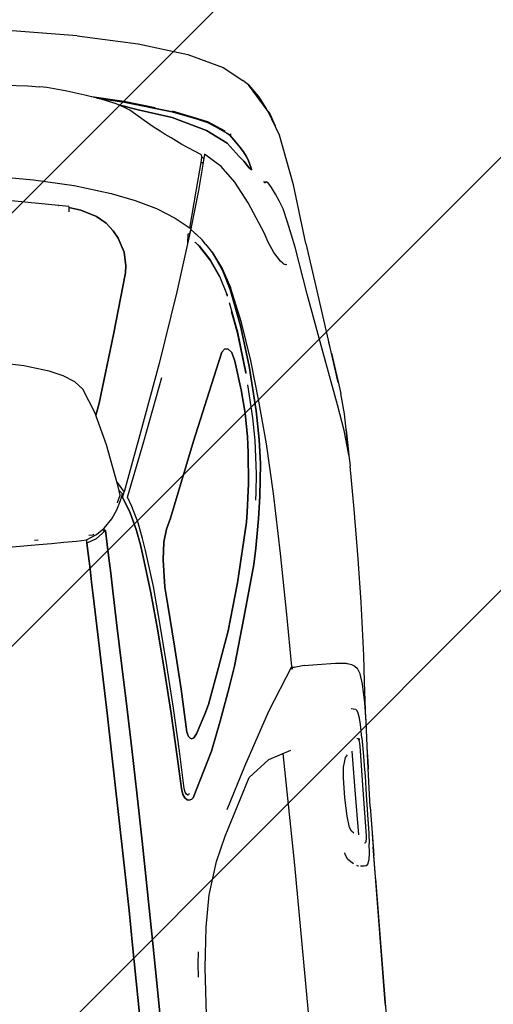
# Model space of a CAD drawing. Header units: millimetres. Extents: x 573132 to 957048, y 21042 to 318066.
# Tile 380 of 425: x 814373 to 815109, y 183586 to 185116. Entities that reach past the tile are written whole.
import ezdxf

# ---------------------------------------------------------------- set-up
doc = ezdxf.new("R2010")
doc.units = ezdxf.units.MM
doc.header["$LTSCALE"] = 2000
doc.layers.add('_NIBSC_FM trees 3metre zone', color=210, linetype='Continuous')
doc.layers.add('Cars', color=7, linetype='Continuous')

# ---------------------------------------------------------------- blocks, each defined once
blk = doc.blocks.new('A$C7ADB3080')
at = {"linetype": 'Continuous'}
for p, q in [((3673.7, 692.2), (3674.7, 601.1)), ((4195.1, 515.6), (4221.8, 668.4)), ((3953.3, 603.8), (3961, 643.5)), ((4251.7, 635.4), (4240.7, 567.6)), ((3674.7, 601.1), (3675.1, 581.7)), ((3682.1, 607.7), (3682.1, 601.7)), ((3942.5, 565.4), (3953.3, 603.8)), ((4390.5, 600.8), (4386.9, 565.1)), ((3675.1, 581.7), (3675.4, 562.4)), ((4458.5, 482.9), (4474.9, 589.7)), ((4240.7, 567.6), (4227, 505)), ((3675.4, 562.4), (3675.9, 542.6)), ((3933.6, 543.9), (3942.5, 565.4)), ((4386.9, 565.1), (4383.8, 547.2)), ((3675.9, 542.6), (3676.4, 526.7)), ((3922.9, 526.5), (3933.6, 543.9)), ((4379.1, 525.1), (4381.9, 536.1)), ((4381.9, 536.1), (4382.9, 541.1)), ((4382.9, 541.1), (4383.8, 547.2)), ((3589.5, 522.8), (3528.9, 520.1)), ((3528.9, 520.1), (3589.5, 522.8)), ((3610.4, 523.8), (3589.5, 522.8)), ((3589.5, 522.8), (3610.4, 523.8)), ((3631.1, 524.7), (3610.4, 523.8)), ((3610.4, 523.8), (3631.1, 524.7)), ((3651.3, 525.7), (3631.1, 524.7)), ((3631.1, 524.7), (3651.3, 525.7)), ((3671.3, 526.7), (3651.3, 525.7)), ((3651.3, 525.7), (3671.3, 526.7)), ((3677.3, 511.8), (3671.3, 526.7)), ((3671.3, 526.7), (3676.4, 526.5)), ((3676.4, 526.7), (3683.5, 510.8)), ((3683.5, 522.6), (3683.8, 516.7)), ((3910.3, 515.1), (3922.9, 526.5)), ((4198, 531.7), (4197.9, 531.2)), ((4197.9, 531.2), (4198, 531.7)), ((4376, 513.6), (4379.1, 525.1)), ((3168.2, 506), (3097.4, 503.7)), ((3097.4, 503.7), (3168.2, 506)), ((3252, 509), (3168.2, 506)), ((3168.2, 506), (3252, 509)), ((3344.7, 512.5), (3252, 509)), ((3252, 509), (3344.7, 512.5)), ((3405.5, 514.9), (3344.7, 512.5)), ((3344.7, 512.5), (3405.5, 514.9)), ((3467.2, 517.5), (3405.5, 514.9)), ((3405.5, 514.9), (3467.2, 517.5)), ((3528.9, 520.1), (3467.2, 517.5)), ((3467.2, 517.5), (3528.9, 520.1)), ((3688.7, 496.6), (3677.3, 511.8)), ((3683.5, 510.8), (3692.8, 498)), ((3683.8, 516.7), (3684.4, 515.1)), ((3872.7, 499.1), (3910.3, 515.1)), ((4188.8, 516.1), (4187.1, 516.4)), ((4193.4, 515.7), (4188.1, 497.7)), ((4188.1, 497.7), (4193.4, 515.7)), ((4195.1, 515.6), (4188.8, 516.1)), ((4227, 505), (4210.5, 448.6)), ((4365.6, 477.9), (4373.8, 505.4)), ((4373.8, 505.4), (4376, 513.6)), ((2961.6, 500), (2856, 496.9)), ((2856, 496.9), (2961.6, 500)), ((3043.5, 502.2), (2961.6, 500)), ((2961.6, 500), (3043.5, 502.2)), ((3097.4, 503.7), (3043.5, 502.2)), ((3043.5, 502.2), (3097.4, 503.7)), ((3536.4, 489.3), (3593.8, 491.8)), ((3593.8, 491.8), (3536.4, 489.3)), ((3593.8, 491.8), (3622.3, 493.2)), ((3622.3, 493.2), (3593.8, 491.8)), ((3622.3, 493.2), (3645.7, 494.4)), ((3645.7, 494.4), (3622.3, 493.2)), ((3645.7, 494.4), (3666.9, 495.6)), ((3666.9, 495.6), (3645.7, 494.4)), ((3666.9, 495.6), (3688.7, 496.6)), ((3688.7, 496.6), (3666.9, 495.6)), ((3687.2, 498.6), (3688.7, 498.7)), ((3691.7, 499.6), (3688.7, 496.6)), ((3688.7, 498.7), (3689.8, 497.7)), ((3692.8, 498), (3706.1, 485.3)), ((3821.6, 484.9), (3872.7, 499.1)), ((3887, 491.2), (3868.3, 497.9)), ((3868.3, 497.9), (3887, 491.2)), ((3991.5, 461.4), (3887, 491.2)), ((3887, 491.2), (3991.5, 461.4)), ((4188.1, 497.7), (4176.6, 474.1)), ((4176.6, 474.1), (4188.1, 497.7)), ((3123.9, 472.9), (3203.4, 475.3)), ((3203.4, 475.3), (3123.9, 472.9)), ((3203.4, 475.3), (3279, 478)), ((3279, 478), (3203.4, 475.3)), ((3279, 478), (3347.7, 480.8)), ((3347.7, 480.8), (3279, 478)), ((3347.7, 480.8), (3413.9, 483.8)), ((3413.9, 483.8), (3347.7, 480.8)), ((3413.9, 483.8), (3476.6, 486.7)), ((3476.6, 486.7), (3413.9, 483.8)), ((3476.6, 486.7), (3536.4, 489.3)), ((3536.4, 489.3), (3476.6, 486.7)), ((3706.1, 485.3), (3719.7, 476.4)), ((3719.7, 476.4), (3733.7, 469.8)), ((3730.6, 474.5), (3730.8, 474.4)), ((3730.8, 474.4), (3741.7, 469.3)), ((3762.8, 473.1), (3821.6, 484.9)), ((4357.7, 453.1), (4365.6, 477.9)), ((4458.5, 482.9), (4439, 389.6)), ((2855.6, 465.5), (2961.5, 468.6)), ((2961.5, 468.6), (2855.6, 465.5)), ((2961.5, 468.6), (3043.6, 470.9)), ((3043.6, 470.9), (2961.5, 468.6)), ((3043.6, 470.9), (3123.9, 472.9)), ((3123.9, 472.9), (3043.6, 470.9)), ((3713.6, 456.1), (3738.7, 466)), ((3728.7, 462.1), (3713.6, 456.1)), ((3738.7, 466), (3728.7, 462.1)), ((3733.7, 469.8), (3743.8, 466)), ((3739.1, 467.8), (3738.5, 466.1)), ((3738.5, 466.1), (3746.3, 462.9)), ((3738.7, 466.5), (3738.7, 467.9)), ((3739.5, 465.7), (3738.7, 466)), ((3738.7, 466), (3738.7, 466)), ((3741.7, 469.3), (3748.7, 470.5)), ((3743.8, 466), (3749.9, 470.8)), ((3762, 472.5), (3746.3, 462.9)), ((3832.9, 431.9), (3746.7, 463.1)), ((3748.7, 470.5), (3755.7, 471.8)), ((3755.7, 471.8), (3762.8, 473.1)), ((3762.7, 473.1), (3762, 472.5)), ((4085.9, 435.4), (3991.5, 461.4)), ((3991.5, 461.4), (4085.9, 435.4)), ((4165, 459.6), (4152.4, 450)), ((4152.4, 450), (4165, 459.6)), ((4176.6, 474.1), (4165, 459.6)), ((4165, 459.6), (4176.6, 474.1)), ((4359.8, 459.6), (4350.6, 418.1)), ((4350.6, 418.1), (4359.8, 459.6)), ((4351.4, 418), (4362.3, 467.4)), ((3662.7, 443.9), (3643.8, 440.8)), ((3643.8, 440.8), (3662.7, 443.9)), ((3687.1, 448.9), (3662.7, 443.9)), ((3662.7, 443.9), (3687.1, 448.9)), ((3672.4, 439.7), (3696.9, 445)), ((3713.6, 456.1), (3687.1, 448.9)), ((3687.1, 448.9), (3713.6, 456.1)), ((3696.9, 445), (3723.1, 452.6)), ((3723.1, 452.6), (3738.1, 458.5)), ((3738.1, 458.5), (3822.4, 426.8)), ((4152.4, 450), (4140.4, 443)), ((4140.4, 443), (4152.4, 450)), ((4210.5, 448.6), (4196.9, 412.4)), ((4348.9, 430.5), (4357.7, 453.1)), ((3587, 433.2), (3527.2, 426.8)), ((3527.2, 426.8), (3587, 433.2)), ((3536, 422.4), (3596.5, 428.6)), ((3643.8, 440.8), (3587, 433.2)), ((3587, 433.2), (3643.8, 440.8)), ((3596.5, 428.6), (3653.1, 436.5)), ((3653.1, 436.5), (3672.4, 439.7)), ((3941.5, 394), (3832.9, 431.9)), ((4096.8, 434.1), (4085.9, 435.4)), ((4085.9, 435.4), (4096.8, 434.1)), ((4117.8, 435.1), (4096.8, 434.1)), ((4096.8, 434.1), (4117.8, 435.1)), ((4140.4, 443), (4117.8, 435.1)), ((4117.8, 435.1), (4140.4, 443)), ((4342.8, 419), (4348.9, 430.5)), ((3397.7, 415.9), (3330.4, 411.2)), ((3330.4, 411.2), (3397.7, 415.9)), ((3464.1, 421.2), (3397.7, 415.9)), ((3397.7, 415.9), (3464.1, 421.2)), ((3405.7, 411.7), (3472.6, 416.8)), ((3527.2, 426.8), (3464.1, 421.2)), ((3464.1, 421.2), (3527.2, 426.8)), ((3472.6, 416.8), (3536, 422.4)), ((3822.4, 426.8), (3919.4, 391.3)), ((4350.6, 418.1), (4330, 344.4)), ((4330, 344.4), (4350.6, 418.1)), ((4337.2, 410.2), (4342.8, 419)), ((4338.2, 370.6), (4351.4, 418)), ((4341.1, 409.4), (4344.1, 418.1)), ((4344.1, 418.1), (4341.1, 409.4)), ((4344.1, 418.1), (4345.7, 423.6)), ((4345.7, 423.6), (4344.1, 418.1)), ((4345.7, 423.6), (4346.6, 426.1)), ((4346.6, 426.1), (4345.7, 423.6)), ((2986.1, 403.8), (3006.7, 402.9)), ((3006.7, 402.9), (3025.1, 400.8)), ((3262.3, 400.8), (3261.6, 398.5)), ((3261.6, 398.5), (3262.3, 400.8)), ((3261.6, 398.5), (3261.6, 396.3)), ((3261.6, 396.3), (3261.6, 398.5)), ((3262.3, 400.8), (3262.2, 400.6)), ((3265.7, 404.2), (3262.3, 400.8)), ((3262.3, 400.8), (3265.7, 404.2)), ((3271, 407), (3265.7, 404.2)), ((3265.7, 404.2), (3271, 407)), ((3269.2, 399.3), (3271, 401.5)), ((3269.6, 398.5), (3269.5, 399.6)), ((3271.9, 397.1), (3269.6, 398.5)), ((3280.2, 408.6), (3271, 407)), ((3271, 407), (3280.2, 408.6)), ((3271, 401.5), (3274.3, 403.3)), ((3274.3, 403.3), (3280.2, 404.2)), ((3330.4, 411.2), (3280.2, 408.6)), ((3280.2, 408.6), (3330.4, 411.2)), ((3280.2, 404.2), (3338.5, 407.1)), ((3338.5, 407.1), (3405.7, 411.7)), ((3434.5, 397.6), (3501.9, 402.7)), ((3501.9, 402.7), (3434.5, 397.6)), ((3501.9, 402.7), (3566, 408.5)), ((3566, 408.5), (3501.9, 402.7)), ((3566, 408.5), (3594.2, 410.9)), ((3594.2, 410.9), (3566, 408.5)), ((3594.2, 410.9), (3636.8, 410.4)), ((3636.8, 410.4), (3594.2, 410.9)), ((3636.8, 410.4), (3664.1, 407.1)), ((3664.1, 407.1), (3636.8, 410.4)), ((3664.1, 407.1), (3683.7, 401.7)), ((3683.7, 401.7), (3664.1, 407.1)), ((3683.7, 401.7), (3700.4, 394)), ((3700.4, 394), (3683.7, 401.7)), ((4196.9, 412.4), (4181.7, 380.2)), ((4319.8, 388.8), (4337.2, 410.2)), ((4337.1, 396.9), (4341.1, 409.4)), ((4341.1, 409.4), (4337.1, 396.9)), ((2926.8, 396), (2999.6, 392.2)), ((2999.6, 392.2), (3062.7, 386.1)), ((3062.7, 386.1), (3112.6, 377.8)), ((3261.6, 396.4), (3261.6, 396.3)), ((3261.6, 396.3), (3262.5, 393.6)), ((3262.5, 393.6), (3261.6, 396.3)), ((3262.5, 393.6), (3264.7, 391.1)), ((3264.7, 391.1), (3262.5, 393.6)), ((3264.7, 391.1), (3334.6, 357.8)), ((3334.6, 357.8), (3264.7, 391.1)), ((3356.4, 386.7), (3357.6, 389.2)), ((3357.6, 389.2), (3356.4, 386.7)), ((3357.5, 383.2), (3356.4, 386.7)), ((3356.4, 386.7), (3357.5, 383.2)), ((3363.1, 378.6), (3357.5, 383.2)), ((3357.5, 383.2), (3363.1, 378.6)), ((3357.6, 389.2), (3360.3, 391.7)), ((3360.3, 391.7), (3357.6, 389.2)), ((3360.3, 391.7), (3364.2, 393)), ((3364.2, 393), (3360.3, 391.7)), ((3361.1, 391.9), (3360.3, 391.7)), ((3364.2, 393), (3366.9, 393.4)), ((3366.9, 393.4), (3364.2, 393)), ((3366.9, 393.4), (3366.5, 393.3)), ((3366.9, 393.4), (3434.5, 397.6)), ((3434.5, 397.6), (3366.9, 393.4)), ((3700.4, 394), (3817.2, 349.4)), ((3817.2, 349.4), (3700.4, 394)), ((4050.4, 358), (3941.5, 394)), ((4309, 375.9), (4319.8, 388.8)), ((4321.2, 345.1), (4337.1, 396.9)), ((4337.1, 396.9), (4321.2, 345.1)), ((4439, 389.6), (4416.8, 313.9)), ((3112.6, 377.8), (3163.1, 362.7)), ((3392.8, 363.5), (3363.1, 378.6)), ((3363.1, 378.6), (3392.8, 363.5)), ((4181.7, 380.2), (4164.8, 352.2)), ((4301.5, 365.2), (4309, 375.9)), ((3163.1, 362.7), (3201.4, 346.4)), ((3334.6, 357.8), (3380.1, 340.6)), ((3380.1, 340.6), (3334.6, 357.8)), ((3407.4, 357), (3392.8, 363.5)), ((3392.8, 363.5), (3407.4, 357)), ((3463.6, 336.8), (3407.4, 357)), ((3407.4, 357), (3463.6, 336.8)), ((4142, 330.4), (4050.4, 358)), ((4164.8, 352.2), (4146.3, 328.7)), ((4289.5, 349.4), (4295.4, 357.9)), ((4295.4, 357.9), (4301.5, 365.2)), ((3201.4, 346.4), (3289.8, 302.1)), ((3242.7, 339.9), (3307.9, 307.6)), ((3380.1, 340.6), (3431.3, 322.8)), ((3431.3, 322.8), (3380.1, 340.6)), ((3519.3, 317.6), (3463.6, 336.8)), ((3463.6, 336.8), (3519.3, 317.6)), ((3817.2, 349.4), (3925.2, 306)), ((3925.2, 306), (3817.2, 349.4)), ((4278, 333.2), (4289.5, 349.4)), ((4297.1, 293.6), (4321.2, 345.1)), ((4321.2, 345.1), (4297.1, 293.6)), ((4310.5, 290.6), (4330.7, 343.8)), ((4330, 344.4), (4316, 307.6)), ((4316, 307.6), (4330, 344.4)), ((3431.3, 322.8), (3463.8, 312.3)), ((3463.8, 312.3), (3431.3, 322.8)), ((4117.9, 317.7), (4125.2, 324.1)), ((4125.2, 323.9), (4118.4, 317.6)), ((4125, 335.6), (4138.5, 334.1)), ((4125, 323.9), (4125.2, 323.9)), ((4128, 313.1), (4136.9, 321.3)), ((4145.3, 329.1), (4134.9, 319.4)), ((4136.9, 321.3), (4145.3, 329.1)), ((4137.7, 333.1), (4138.9, 334.6)), ((4137.7, 333.1), (4139.4, 331.5)), ((4139.4, 331.5), (4146.3, 328.7)), ((4140.7, 330.9), (4140.8, 330.9)), ((4204.9, 312.9), (4146.6, 329.1)), ((4147.7, 330.5), (4204.1, 316.7)), ((4259.7, 303.9), (4278, 333.2)), ((3307.9, 307.6), (3390, 263.8)), ((3463.8, 312.3), (3540, 291.3)), ((3540, 291.3), (3463.8, 312.3)), ((3592.6, 298), (3519.3, 317.6)), ((3519.3, 317.6), (3592.6, 298)), ((3925.2, 306), (3951.6, 295.2)), ((3951.6, 295.2), (3925.2, 306)), ((4095.5, 302.7), (4117.9, 317.7)), ((4118.4, 317.6), (4096.4, 302.9)), ((4120.9, 308.2), (4106, 297.8)), ((4121.1, 308.3), (4120.9, 308.2)), ((4121.2, 308.4), (4128, 313.1)), ((4134.9, 319.4), (4134.8, 319.4)), ((4204.1, 316.7), (4248.1, 305.5)), ((4250.9, 301.7), (4204.9, 312.9)), ((4316, 307.6), (4309.4, 290.9)), ((4309.4, 290.9), (4316, 307.6)), ((4416.8, 313.9), (4392.6, 260.2)), ((3289.8, 302.1), (3315.3, 269.6)), ((3540, 291.3), (3619.1, 270.6)), ((3619.1, 270.6), (3540, 291.3)), ((3685.5, 277), (3592.6, 298)), ((3592.6, 298), (3685.5, 277)), ((3951.6, 295.2), (3956, 290.8)), ((3956, 290.8), (3951.6, 295.2)), ((3956, 290.8), (3956.1, 285.8)), ((3956.1, 285.8), (3956, 290.8)), ((4069.4, 290.3), (4095.5, 302.7)), ((4096.4, 302.9), (4069.8, 290.4)), ((4078.8, 285.1), (4106, 297.8)), ((4106, 297.8), (4078.8, 285.1)), ((4080.1, 284.6), (4106, 297.8)), ((4106, 297.8), (4080.1, 284.6)), ((4106, 297.8), (4109.2, 300.1)), ((4239.6, 275.2), (4260.4, 299.4)), ((4249, 305.3), (4246.7, 302.7)), ((4248.1, 305.5), (4256.1, 303.9)), ((4260.4, 299.4), (4250.9, 301.7)), ((4256.3, 303.5), (4254.1, 300.9)), ((4256.1, 303.9), (4256.5, 303.9)), ((4256.6, 304.1), (4256.3, 303.5)), ((4257.4, 303.9), (4259.7, 303.9)), ((4274.7, 262.9), (4297.1, 293.6)), ((4297.1, 293.6), (4274.7, 262.9)), ((4309.4, 290.9), (4301.5, 278.7)), ((4301.5, 278.7), (4309.4, 290.9)), ((3701, 274.5), (3685.5, 277)), ((3685.5, 277), (3701, 274.5)), ((3936.2, 276.1), (3891.3, 269.6)), ((3891.3, 269.6), (3936.2, 276.1)), ((3950.2, 280), (3936.2, 276.1)), ((3936.2, 276.1), (3950.2, 280)), ((3956.1, 285.8), (3950.2, 280)), ((3950.2, 280), (3956.1, 285.8)), ((4027.9, 278.5), (3981.3, 269)), ((4004.3, 273.7), (4013.3, 275.5)), ((4039.3, 280.8), (4038.1, 280.6)), ((4039.2, 280.8), (4041.7, 281.6)), ((4069.8, 290.4), (4039.3, 280.8)), ((4048.1, 275.3), (4078.8, 285.1)), ((4078.8, 285.1), (4048.1, 275.3)), ((4050.7, 274.3), (4080.1, 284.6)), ((4080.1, 284.6), (4050.7, 274.3)), ((4301.5, 278.7), (4290.4, 262.4)), ((4290.4, 262.4), (4301.5, 278.7)), ((4294, 264.8), (4310.5, 290.6)), ((3315.3, 269.6), (3327.1, 234.4)), ((3390, 263.8), (3456.6, 223)), ((3619.1, 270.6), (3644.1, 265.3)), ((3644.1, 265.3), (3619.1, 270.6)), ((3644.1, 265.3), (3689.1, 258)), ((3689.1, 258), (3644.1, 265.3)), ((3744.9, 269.5), (3701, 274.5)), ((3701, 274.5), (3744.9, 269.5)), ((3730.4, 259), (3718.4, 260.4)), ((3793.1, 266), (3744.9, 269.5)), ((3744.9, 269.5), (3793.1, 266)), ((3817.7, 265.2), (3793.1, 266)), ((3793.1, 266), (3817.7, 265.2)), ((3854.8, 266.4), (3817.7, 265.2)), ((3817.7, 265.2), (3854.8, 266.4)), ((3891.3, 269.6), (3854.8, 266.4)), ((3854.8, 266.4), (3891.3, 269.6)), ((3917.5, 260.6), (3916, 260.5)), ((3917.1, 260.6), (3979.7, 268.9)), ((3981.3, 269), (3917.5, 260.6)), ((3926.7, 254.9), (3990.3, 263.5)), ((3990.3, 263.5), (3926.7, 254.9)), ((3935.4, 251.6), (3995.6, 261.5)), ((3979.7, 268.9), (4004.3, 273.7)), ((3990.3, 263.5), (4048.1, 275.3)), ((4048.1, 275.3), (3990.3, 263.5)), ((3995.6, 261.5), (4050.7, 274.3)), ((4213.7, 255.4), (4239.6, 275.2)), ((4263.7, 254.4), (4274.7, 262.9)), ((4274.7, 262.9), (4263.7, 254.4)), ((4290.4, 262.4), (4287.1, 257.7)), ((4287.1, 257.7), (4290.4, 262.4)), ((4392.6, 260.2), (4370.3, 231.3)), ((3148.3, 241.7), (3323, 246.6)), ((3689.1, 258), (3724.3, 252.9)), ((3724.3, 252.9), (3689.1, 258)), ((3724.3, 252.9), (3774.5, 248.5)), ((3774.5, 248.5), (3724.3, 252.9)), ((3759.2, 256.3), (3730.4, 259)), ((3811.2, 254.5), (3759.2, 256.3)), ((3774.5, 248.5), (3812.3, 247.8)), ((3812.3, 247.8), (3774.5, 248.5)), ((3846.5, 255.3), (3811.2, 254.5)), ((3812.3, 247.8), (3856.9, 249.1)), ((3856.9, 249.1), (3812.3, 247.8)), ((3898.3, 259.2), (3846.5, 255.3)), ((3856.9, 249.1), (3926.7, 254.9)), ((3926.7, 254.9), (3856.9, 249.1)), ((3871.4, 243.6), (3935.4, 251.6)), ((4180, 237.5), (4213.7, 255.4)), ((4245.3, 239.2), (4253.1, 245.9)), ((4253.1, 245.9), (4245.3, 239.2)), ((4253.1, 245.9), (4263.7, 254.4)), ((4263.7, 254.4), (4253.1, 245.9)), ((4275.4, 249.2), (4266.7, 243.2)), ((4266.7, 243.2), (4275.4, 249.2)), ((4287.1, 257.7), (4275.4, 249.2)), ((4275.4, 249.2), (4287.1, 257.7)), ((4287.4, 255.8), (4288.8, 256.8)), ((2594.2, 230.7), (3148.3, 241.7)), ((3632.9, 227.7), (3726.9, 231.8)), ((3726.9, 231.8), (3804.6, 237)), ((3804.6, 237), (3871.4, 243.6)), ((4131.6, 216.2), (4180, 237.5)), ((4230.6, 228.5), (4234.6, 232)), ((4234.6, 232), (4230.6, 228.5)), ((4246.7, 232.5), (4233.3, 228.6)), ((4233.3, 228.6), (4246.7, 232.5)), ((4234.6, 232), (4245.3, 239.2)), ((4245.3, 239.2), (4234.6, 232)), ((4252.8, 234.9), (4246.7, 232.5)), ((4246.7, 232.5), (4252.8, 234.9)), ((4259.8, 238.8), (4252.8, 234.9)), ((4252.8, 234.9), (4259.8, 238.8)), ((4266.7, 243.2), (4259.8, 238.8)), ((4259.8, 238.8), (4266.7, 243.2)), ((4363.1, 223.2), (4370.3, 231.3)), ((3452.5, 222.4), (3455.3, 222.5)), ((3455.5, 223.2), (3452.6, 225.5)), ((3456.9, 204.1), (3454.3, 222.4)), ((3455.3, 223.3), (3455.3, 223.8)), ((3455.3, 219), (3455.3, 223.2)), ((3456.6, 223), (3537.8, 224.8)), ((3537.8, 224.8), (3632.9, 227.7)), ((4116.9, 211.1), (4131.6, 216.2)), ((4233.3, 228.6), (4230.6, 228.5)), ((4230.6, 228.5), (4233.3, 228.6)), ((4319.2, 195.6), (4363.1, 223.2)), ((4363.1, 223.2), (4343.6, 209.1)), ((3456.9, 204.1), (3456.9, 183.7)), ((4086.1, 193.8), (4099.9, 203.1)), ((4099.9, 203.1), (4116.9, 211.1)), ((4190.3, 193.8), (4201, 199.3)), ((4201, 199.3), (4208.9, 204)), ((4210.6, 206.2), (4208.9, 209.9)), ((4210.6, 206.2), (4208.9, 204)), ((4209.1, 209.5), (4211.3, 210.3)), ((4210.4, 207.6), (4210, 207.4)), ((4211.4, 210.7), (4210.4, 207.6)), ((4343.6, 209.1), (4323.2, 198.1)), ((3456.9, 183.7), (3456.9, 155)), ((4079.5, 184.4), (4080, 186.8)), ((4079.8, 186.2), (4081, 189)), ((4081, 189), (4082.5, 190.8)), ((4082.5, 190.8), (4086.1, 193.8)), ((4145.5, 178.6), (4166.8, 183.6)), ((4166.8, 183.6), (4179.6, 189)), ((4179.6, 189), (4190.3, 193.8)), ((4281.2, 180.9), (4319.2, 195.6)), ((4314.2, 193.2), (4296.1, 186.6)), ((4319.2, 195.6), (4314.2, 193.2)), ((4032, 156.5), (4106, 169.6)), ((4106, 169.6), (4125.1, 173.9)), ((4125.1, 173.9), (4145.5, 178.6)), ((4202.8, 164.9), (4281.2, 180.9)), ((3143.9, 150.5), (3151.3, 158.6)), ((3151.3, 158.6), (3160.5, 162.6)), ((3160.5, 162.6), (3161.6, 162.7)), ((3200.5, 152.6), (3218.3, 154.9)), ((3218.3, 154.9), (3247.2, 156.3)), ((3247.2, 156.3), (3278.4, 156)), ((3278.4, 156), (3294.9, 154.7)), ((3294.9, 154.7), (3301.9, 152.9)), ((3456.9, 155), (3455.4, 139.2)), ((3938.8, 138.5), (4032, 156.5)), ((4110.6, 152.5), (4202.8, 164.9)), ((3138.8, 135.8), (3139.2, 139.9)), ((3139.6, 143.6), (3140.7, 145.3)), ((3139.6, 142.8), (3139.6, 143.6)), ((3143.8, 150.4), (3143.9, 150.5)), ((3257.6, 139.9), (3187.9, 139.2)), ((3191.3, 146.3), (3194.7, 149.8)), ((3194.7, 149.8), (3200.5, 152.6)), ((3318.7, 139.9), (3257.6, 139.9)), ((3301.9, 152.9), (3309.3, 150.8)), ((3309.3, 150.8), (3313.6, 147.2)), ((3455.4, 139.2), (3455.1, 137.4)), ((3856.8, 122.3), (3938.8, 138.5)), ((4042.4, 142.3), (3958, 129.3)), ((4110.6, 152.5), (4042.4, 142.3)), ((3138.9, 134.8), (3138.8, 135.8)), ((3139.2, 131.8), (3138.8, 134.4)), ((3139.2, 131.8), (3141.5, 128.4)), ((3141.5, 128.4), (3148.6, 125.9)), ((3148.6, 125.9), (3158.6, 124.6)), ((3158.6, 124.6), (3173, 123.7)), ((3189, 123.3), (3173, 123.7)), ((3174.9, 131), (3175.3, 129)), ((3176.5, 128.4), (3175.3, 129)), ((3176.5, 128.4), (3177.6, 128.1)), ((3177.6, 128.1), (3180.9, 127.5)), ((3180.9, 127.5), (3185.7, 127.3)), ((3185.7, 127.3), (3257.4, 126.7)), ((3218.8, 122.8), (3189, 123.3)), ((3249.2, 122.6), (3218.8, 122.8)), ((3278.5, 122.4), (3249.2, 122.6)), ((3257.4, 126.7), (3325.3, 126.6)), ((3294.3, 122.5), (3278.5, 122.4)), ((3309.6, 122.6), (3294.3, 122.5)), ((3338.2, 123), (3309.6, 122.6)), ((3325.3, 126.6), (3330.2, 126.7)), ((3330.2, 126.7), (3334.3, 127.3)), ((3334.3, 127.3), (3336.4, 128.1)), ((3335.7, 127.5), (3334.5, 127.3)), ((3337.6, 128.4), (3335.7, 127.5)), ((3336.4, 128.1), (3337.6, 128.4)), ((3338, 130.6), (3337.6, 128.4)), ((3338.2, 123), (3359.1, 123.7)), ((3359.1, 123.7), (3368.6, 124.4)), ((3368.6, 124.4), (3376.8, 125.6)), ((3376.8, 125.6), (3380.5, 126.9)), ((3380.5, 126.9), (3382.5, 128.9)), ((3382.5, 128.9), (3383.7, 133.3)), ((3383.7, 133.3), (3384, 136.4)), ((3449.9, 125.3), (3445.8, 121.5)), ((3453.1, 130.6), (3449.9, 125.3)), ((3454.9, 136.7), (3453.1, 130.6)), ((3455.1, 137.4), (3454.9, 136.7)), ((3937.3, 125.8), (3873.8, 116)), ((3958, 129.3), (3891.5, 119.3)), ((3937.3, 125.8), (3954.2, 128.7)), ((2924.7, 117.2), (2654.1, 115.7)), ((2920.1, 117), (3154.5, 117.7)), ((3118.4, 117.9), (2924.7, 117.2)), ((2925, 117.2), (3141.2, 118)), ((2925.4, 117.2), (2925, 117.2)), ((3141.2, 118), (3155.1, 118)), ((3189.7, 117.9), (3154.5, 117.7)), ((3167.2, 118), (3155.1, 118)), ((3155.1, 118), (3167.6, 118)), ((3167.2, 118), (3155.1, 118)), ((3179.8, 118), (3167.2, 118)), ((3167.2, 118), (3167.6, 118)), ((3189.8, 117.9), (3179.8, 118)), ((3230.4, 117.9), (3189.7, 117.9)), ((3230.4, 117.9), (3269.2, 117.1)), ((3269.2, 117.1), (3311.5, 116.3)), ((3285.8, 116.8), (3290.9, 115.9)), ((3290.9, 115.9), (3301, 115.9)), ((3301, 115.9), (3322.7, 115.9)), ((3311.5, 116.3), (3363.4, 114.4)), ((3363.4, 114.4), (3392, 114.3)), ((3366.1, 114.4), (3424.7, 112.1)), ((3392, 114.3), (3420.9, 115.7)), ((3420.9, 115.7), (3437.5, 118)), ((3424.7, 112.1), (3465.3, 110.6)), ((3437.5, 118), (3445.8, 121.5)), ((3465.3, 110.6), (3506.8, 109.4)), ((3506.8, 109.4), (3548.4, 108.5)), ((3548.4, 108.5), (3615.8, 107.9)), ((3615.8, 107.9), (3693.3, 108.5)), ((3693.3, 108.5), (3760.4, 109.8)), ((3777.5, 110.4), (3760.4, 109.8)), ((3777.5, 110.4), (3780.6, 110.6)), ((3817, 111.7), (3777.6, 110.4)), ((3777.6, 110.4), (3817.8, 111.5)), ((3780.6, 110.6), (3816.5, 114.7)), ((3816.5, 114.7), (3856.8, 122.3)), ((3817.8, 111.5), (3842, 112.3)), ((3842, 112.3), (3873.8, 116))]:
    blk.add_line(p, q, dxfattribs=at)

msp = doc.modelspace()

# ---------------------------------------------------------------- hatches: boundary and pattern name
h = msp.add_hatch()
h.set_pattern_fill('ANSI31', color=6, scale=500)
h.set_pattern_definition([(45, (-184040.5, -58059.7), (-1122.532, 1122.532), [])])
edge = h.paths.add_edge_path()
edge.add_arc((799802.3, 149995), 1979.1, 128.4942, 137.4644)
edge.add_arc((799741.7, 150051), 1896.6, 137.4749, 149.3647)
edge.add_arc((800006.3, 149895.7), 2203.4, 149.3949, 159.6806)
edge.add_arc((802463.3, 149116.2), 4779.9, 161.1457, 173.898)
edge.add_arc((777632.8, 152301.9), 20255.5, 350.88188, 352.40364, ccw=False)
edge.add_line((797632.4, 149092), (797912.4, 145802))
edge.add_line((797912.4, 145802), (798168.4, 142742.1))
edge.add_arc((800985.3, 142989.8), 2827.8, 185.0256, 196.2501)
edge.add_arc((800461.1, 142840.2), 2282.7, 196.328, 209.5039)
edge.add_arc((800310.7, 142757.2), 2110.9, 209.5535, 220.3373)
edge.add_arc((800442.5, 142871.9), 2285.6, 220.3888, 233.5825)
edge.add_arc((800765, 143315.4), 2833.9, 233.6596, 245.3359)
edge.add_arc((800828.6, 143356), 2897.7, 244.5285, 258.2745)
edge.add_arc((800701.9, 142746.6), 2275.2, 258.2798, 271.3173)
edge.add_arc((800705.2, 142600), 2128.6, 271.3175, 281.2854)
edge.add_arc((800682.7, 142711.6), 2242.4, 281.293, 294.1016)
edge.add_arc((800469.1, 143179.9), 2757.1, 294.1794, 306.5858)
edge.add_arc((800208.3, 143569.5), 3225.4, 306.1798, 311.5303)
edge.add_arc((800624.2, 143117.9), 2611.7, 311.268, 323.6387)
edge.add_arc((800912.2, 142904.4), 2253.2, 323.6692, 335.196)
edge.add_arc((800978.5, 142872.9), 2179.8, 335.218, 344.317)
edge.add_arc((800806.2, 142921.1), 2358.7, 344.3199, 356.7046)
edge.add_arc((800196.3, 142951.6), 2969.4, 356.7938, 368.8414)
edge.add_line((803130.4, 143408), (802964.4, 146152))
edge.add_line((802964.4, 146152), (802661.6, 149839.1))
edge.add_arc((799541.1, 149578.3), 3131.4, 4.7773, 9.9589)
edge.add_arc((800127.1, 149693), 2534.4, 9.6959, 22.0666)
edge.add_arc((800450.9, 149823), 2185.5, 22.0959, 33.7083)
edge.add_arc((800511.1, 149862.1), 2113.8, 33.7319, 42.7535)
edge.add_arc((800384.1, 149744.5), 2286.8, 42.7572, 55.1416)
edge.add_arc((800049.4, 149256.1), 2878.9, 55.2321, 67.3004)
edge.add_arc((799937.1, 149045.1), 3116.9, 66.8931, 72.3649)
edge.add_arc((800099.3, 149592.4), 2546.2, 72.1105, 84.6412)
edge.add_arc((800129.8, 149907.4), 2229.9, 84.6672, 94.8705)
edge.add_arc((800125.4, 149949.4), 2187.6, 94.8488, 105.1459)
edge.add_arc((800180.5, 149747.3), 2397, 105.1542, 117.1925)
edge.add_arc((800475.8, 149182.9), 3034, 117.2819, 128.9032)
h.paths.add_polyline_path([(805285.8, 132271.9), (807630.1, 130292.6), (808717.8, 128657.8), (809512.6, 126409.6), (809698.8, 124808.7), (809113.9, 106708.8), (807865.8, 104611.5), (806151.7, 104161.7), (798217.2, 103633.1), (798370.5, 101534.7), (797281.4, 101455.1), (798380, 87105.7), (807943.2, 87723.1), (807592, 92534.3), (808409.8, 92594), (809388.6, 92041), (809792.8, 91145.2), (810402, 83115.1), (809743.2, 81565.1), (808384.3, 80934.6), (803337.2, 80587.1), (803149.3, 83028), (796195.6, 82492.7), (796831.5, 74090.9), (798673.2, 74183.1), (799033.2, 69471.1), (811128.2, 70247), (810742.9, 74953.1), (817427.3, 69294), (820333.3, 70178.2), (819726.9, 72144.3), (820372.3, 73429.7), (819415.4, 79540.2), (817900.5, 79441.9), (816738.6, 80768.5), (816091.2, 86965.1), (820803.7, 87231.4), (820137.2, 96803.1), (815324, 96529.1), (814883.6, 102917.9), (815506.4, 103948.9), (814877.6, 110961.5), (814548.9, 111751.7), (814439.8, 112099.6), (814654.4, 120985.5), (815202.9, 122086.8), (815871, 129266.7), (817934.9, 132903.8), (819988, 134534.9), (822717.7, 135759), (825659.3, 136107.7), (841934.8, 135929.7), (841538.9, 140944.3), (822158.3, 141259.1), (817670.8, 142514.3), (813933.3, 145231.4), (812037.1, 148308.6), (810908.6, 153871.1), (812524.2, 156334.4), (812351, 161829.6), (810592.1, 163939.3), (809832.8, 165422), (809436.4, 170898.6), (810540.3, 173379.7), (810553.2, 173752.2), (810159.6, 179602.1), (808961.6, 181448.1), (808084.7, 183580.3), (807823.1, 187088.4), (808496.7, 189355), (809486.4, 190473.3), (809125.3, 195649.6), (808067.5, 197087.4), (806873.5, 199983.2), (806653.5, 202932.5), (806193.3, 210152.2), (807243.7, 212537), (808986.8, 213887.6), (808683.9, 217950), (806725.6, 219163.6), (805509.2, 221418.6), (805072.7, 224364.3), (798956.1, 224011.1), (799187.9, 223695.7), (800861.3, 219308.5), (801661.2, 209203.1), (800735.3, 202671.7), (797386.5, 198778.3), (791837.3, 197079.3), (785538, 196327.2), (786360, 186067.6), (793626.5, 186432.7), (797313.1, 185760.8), (799735, 184478.6), (801452.4, 182927.6), (803009.9, 180514.6), (803885.4, 177379.6), (804097.5, 175123.5), (805094.7, 159989.8), (804471.7, 158270.4), (803289.5, 157069.2), (801649.7, 156414.3), (791144.5, 155679.7), (792339.2, 140215.1), (793197.7, 137634.9), (794404.8, 136185.5), (796143.7, 134994.7), (799546, 134313.7), (802624.2, 133547.3)])
h = msp.add_hatch()
h.set_pattern_fill('ANSI31', color=2, scale=150)
h.set_pattern_definition([(45, (-73644.35, -3403.46), (-336.7596, 336.7596), [])])
h.paths.add_polyline_path([(864792.8, 173080.8), (864349.1, 178022.7), (865349.4, 178085.4), (864538.5, 189020.2), (812335.3, 185127), (812803, 179760.7), (810219.1, 179634.3), (810520.8, 174703.5), (813609.6, 174892.5), (813975.7, 169380.4)])
at = {"layer": '_NIBSC_FM trees 3metre zone'}
h = msp.add_hatch(dxfattribs=at)
h.set_pattern_fill('ANSI31', color=256, scale=1500)
h.set_pattern_definition([(45, (0, -300000), (-3367.596, 3367.596), [])])
h.paths.add_polyline_path([(593903.2, 232617.7), (679741.5, 243682.5), (730246.2, 249484.4), (739010, 251812.5), (755357.3, 259572.6), (798190.5, 265511.7), (811700.6, 266996.3), (863086.4, 275757), (876855.1, 143047.8), (913767.4, 142393.8), (912963.3, 130302.9), (912377.4, 121144.5), (904518.6, 98597.9), (903417.9, 94708.4), (895370.5, 63435.9), (848719, 56730), (841118.6, 53483.2), (784097.4, 45680.2), (763757.6, 42853.6), (670408.4, 24434.5), (665577.7, 34769.6), (663265.2, 39852.7), (610755, 158063.7), (608829.3, 162279.9), (603679.1, 173549.1), (597792.5, 194109.5)])
h.paths.add_polyline_path([(597181.3, 230015.5), (680104.5, 240704.4), (730805.4, 246528.9), (740047.1, 248984), (756226.7, 256664.5), (798560.4, 262534.3), (812116.9, 264024), (860432.9, 272261.3), (874145.3, 140095.4), (910565, 139450.1), (909969.7, 130498.2), (909409.7, 121745), (901656.3, 99500.9), (900521.5, 95490.8), (892963.6, 66120.8), (847902.5, 59643.5), (840311.6, 56400.8), (783687.5, 48652), (763260.4, 45813.4), (672131.7, 27832.4), (668302, 36025.9), (666001.5, 41082.8), (613490.4, 159295.9), (611558.1, 163526.3), (606501.3, 174591.3), (600750.4, 194677.7)], flags=16)

# ---------------------------------------------------------------- block references
at = {"layer": 'Cars', "rotation": 94.26510713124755}
msp.add_blockref('A$C7ADB3080', (815275.7, 180680.1), dxfattribs=at)

doc.saveas('drawing.dxf')
